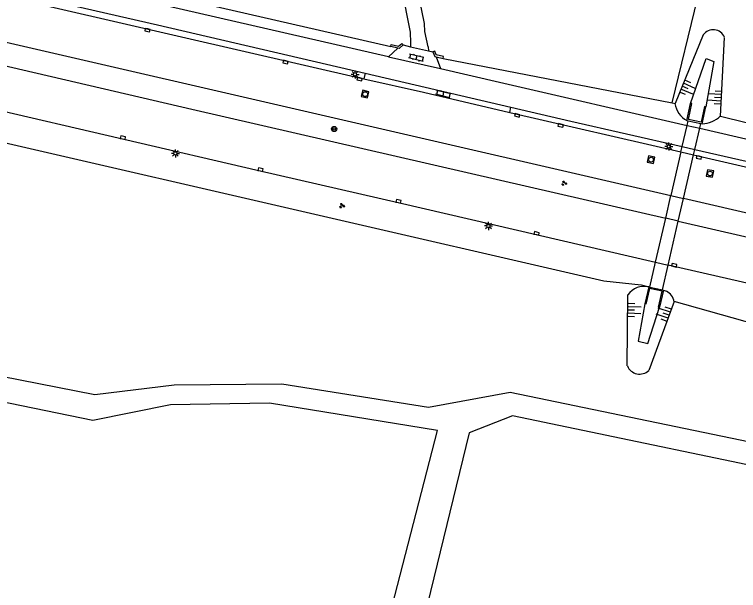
# Model space of a CAD drawing. Extents: x 124000 to 129000, y 395500 to 397503.
# Drawn here: x 128192 to 128304.5, y 397202.4 to 397291.8 of the extents above; entities that cross this region are included whole.
import ezdxf

# ---------------------------------------------------------------- set-up
doc = ezdxf.new("R2010")
doc.units = 0
for name, color, linetype in [('gg-afsc-draadraster', 7, 'Continuous'), ('gg-afsc-hekwerk', 7, 'Continuous'), ('gg-afsc-lijn draadraster', 7, 'Continuous'), ('gg-afsc-muur', 7, 'Continuous'), ('gg-knt-BGT kruinlijn', 7, 'Continuous'), ('gg-knt-bovenkant onderkant talud', 7, 'Continuous'), ('gg-knt-onverhard', 7, 'Continuous'), ('gg-knt-verharding', 7, 'Continuous'), ('gg-kwrk-faunavoorziening', 7, 'Continuous'), ('gg-kwrk-uitstroombak niveau min 01', 7, 'Continuous'), ('gt-grn-groengrens', 7, 'Continuous'), ('gt-grn-vlakafsluiter', 7, 'Continuous'), ('gt-symb-boom', 7, 'Continuous'), ('gt-symb-groenvak', 7, 'Continuous'), ('gt-symb-klinker verharding', 7, 'Continuous'), ('gt-symb-kolk', 7, 'Continuous'), ('gt-symb-lichtmast', 7, 'Continuous'), ('gt-symb-rioolschacht', 7, 'Continuous'), ('gt-symb-talud symbool', 7, 'Continuous')]:
    doc.layers.add(name, color=color, linetype=linetype)

# ---------------------------------------------------------------- blocks, each defined once
blk = doc.blocks.new('gt0-TALUD_1')
at = {"layer": 'gt-symb-talud symbool'}
for p, q in [((-1, -1), (-1, 0)), ((-0.5, -2), (-0.5, 0)), ((0, -1), (0, 0)), ((0.5, -2), (0.5, 0)), ((1, -1), (1, 0))]:
    blk.add_line(p, q, dxfattribs=at)
blk = doc.blocks.new('gt0-RS')
at = {"layer": 'gt-symb-rioolschacht'}
blk.add_lwpolyline([(-0.5, -0.5), (0.5, -0.5), (0.5, 0.5), (-0.5, 0.5)], close=True, dxfattribs=at)
blk.add_circle((0, 0), 0.375, dxfattribs=at)
blk = doc.blocks.new('gt0-KOLK')
at = {"layer": 'gt-symb-kolk'}
blk.add_lwpolyline([(0, 0), (0.38, 0), (0.38, 0.4), (-0.38, 0.4), (-0.38, 0), (0, 0)], dxfattribs=at)
blk = doc.blocks.new('gt0-LMAST')
at = {"layer": 'gt-symb-lichtmast'}
for p, q in [((-0.18, 0.17), (-0.45, 0.44)), ((-0.01, 0.25), (-0.01, 0.62)), ((0.17, 0.17), (0.44, 0.44)), ((-0.26, 0), (-0.63, 0)), ((-0.18, -0.18), (-0.45, -0.45)), ((-0.01, -0.25), (-0.01, -0.63)), ((0.44, -0.45), (0.17, -0.18)), ((0.24, 0), (0.62, 0))]:
    blk.add_line(p, q, dxfattribs=at)
blk.add_circle((-0.01, 0), 0.25, dxfattribs=at)
blk = doc.blocks.new('gt0-KL1')
at = {"layer": 'gt-symb-klinker verharding'}
for p, q in [((-1.15, 0.3), (1.15, 0.3)), ((-1, -0.3), (-1, 0.3)), ((-0.5, 0.3), (-0.5, 0.45)), ((0, -0.3), (0, 0.3)), ((0.5, 0.3), (0.5, 0.45)), ((1, -0.3), (1, 0.3)), ((-1.15, -0.3), (1.15, -0.3)), ((-0.5, -0.45), (-0.5, -0.3)), ((0.5, -0.45), (0.5, -0.3))]:
    blk.add_line(p, q, dxfattribs=at)
blk = doc.blocks.new('gt0-GRVAK')
at = {"layer": 'gt-symb-groenvak'}
for p, q in [((-0.11, 0.19), (-0.23, 0.24)), ((-0.18, 0.15), (0.09, 0.15)), ((-0.09, 0.21), (-0.16, 0.32)), ((-0.05, 0.21), (-0.05, 0.39)), ((0, 0.21), (0.06, 0.32)), ((0.01, 0.19), (0.13, 0.24)), ((0.26, -0.05), (0.2, 0.06)), ((0.3, -0.05), (0.3, 0.13)), ((0.35, -0.05), (0.41, 0.06)), ((-0.25, -0.23), (-0.36, -0.18)), ((-0.32, -0.26), (-0.05, -0.26)), ((-0.23, -0.21), (-0.29, -0.09)), ((-0.18, -0.2), (-0.18, -0.02)), ((-0.14, -0.21), (-0.07, -0.09)), ((-0.12, -0.23), (0, -0.18)), ((0.24, -0.07), (0.12, -0.02)), ((0.17, -0.11), (0.44, -0.11)), ((0.37, -0.07), (0.49, -0.02))]:
    blk.add_line(p, q, dxfattribs=at)
blk = doc.blocks.new('gt0-BOOM')
at = {"layer": 'gt-symb-boom'}
for radius in [0.4, 0.2]:
    blk.add_circle((0, 0), radius, dxfattribs=at)

msp = doc.modelspace()

# ---------------------------------------------------------------- linework, layer by layer
at = {"layer": 'gg-afsc-draadraster'}
msp.add_lwpolyline([(128144.84, 397282.43), (128283.59, 397250.47), (128289.37, 397249.84), (128290.56, 397249.54)], dxfattribs=at)
at = {"layer": 'gg-afsc-hekwerk'}
msp.add_line((128215.58, 397294.84), (128250.51, 397286.81), dxfattribs=at)
at = {"layer": 'gg-afsc-lijn draadraster'}
msp.add_line((128292.87, 397249.01), (128293.3, 397248.86), dxfattribs=at)
at = {"layer": 'gg-afsc-muur'}
for p, q in [((128251.59, 397286.55), (128250.51, 397286.81)), ((128257.52, 397285.21), (128258.62, 397284.98))]:
    msp.add_line(p, q, dxfattribs=at)
for points in [[(128250.51, 397286.81), (128250.57, 397287.13), (128251.68, 397286.86), (128252.2, 397287.3), (128252.42, 397287.07)], [(128252.42, 397287.07), (128251.79, 397286.5), (128251.59, 397286.55)], [(128258.62, 397284.98), (128258.69, 397285.3), (128257.56, 397285.54), (128257.33, 397286.12), (128257.02, 397286)], [(128257.02, 397286), (128257.32, 397285.26), (128257.52, 397285.21)]]:
    msp.add_lwpolyline(points, dxfattribs=at)
at = {"layer": 'gg-knt-BGT kruinlijn'}
for p, q in [((128299.04, 397288.65), (128294.65, 397277.99)), ((128301.71, 397276.04), (128302.34, 397288.25)), ((128287.24, 397237.26), (128287.34, 397248.31)), ((128294.5, 397247.23), (128290.58, 397236.53))]:
    msp.add_line(p, q, dxfattribs=at)
for centre, radius, start, end in [((128300.58, 397287.55), 1.89, 21.7681, 144.4188), ((128298.17, 397278.47), 3.56, 187.7831, 241.7353), ((128298.74, 397279.05), 4.22, 271.634, 314.5832), ((128289.87, 397246.5), 3.11, 77.2402, 144.544), ((128292.42, 397246.96), 2.09, 7.2798, 65.0787), ((128289.17, 397238.09), 2.1, 203.3026, 312.0468)]:
    msp.add_arc(centre, radius, start, end, dxfattribs=at)
at = {"layer": 'gg-knt-bovenkant onderkant talud'}
for points in [[(128297.07, 397278), (128299.5, 397284.97), (128300.7, 397284.5), (128299.44, 397277.49)], [(128289.95, 397246.89), (128288.91, 397241.09), (128290.43, 397240.76), (128292.26, 397246.36)]]:
    msp.add_lwpolyline(points, dxfattribs=at)
at = {"layer": 'gg-knt-onverhard'}
for p, q in [((128253.58, 397287.4), (128253.58, 397286.8)), ((128256.28, 397286.8), (128256.35, 397286.16))]:
    msp.add_line(p, q, dxfattribs=at)
for points in [[(128256.28, 397286.8), (128255.79, 397289.14), (128255.72, 397290.4), (128254.51, 397296.48), (128254.03, 397298.44), (128253.66, 397299.52)], [(128252.16, 397295.88), (128253.52, 397289.06), (128253.58, 397287.4)], [(128144.84, 397282.43), (128137.1, 397248.29), (128143.33, 397244.84), (128204.53, 397232.83), (128216.83, 397234.3), (128233.56, 397234.47), (128256.35, 397230.86), (128269.02, 397233.19), (128320.51, 397222.53), (128326.67, 397224.83), (128378.39, 397213.86)], [(128243.71, 397172.9), (128257.74, 397227.22), (128231.67, 397231.49), (128216.3, 397231.24), (128204.21, 397228.8), (128135.89, 397242.82), (128129.24, 397215.63), (128125.15, 397199)], [(128378.39, 397213.86), (128377.55, 397211.8), (128327.32, 397222.4), (128319.07, 397219.18), (128269.38, 397229.52), (128262.66, 397226.9), (128249.23, 397171.68)]]:
    msp.add_lwpolyline(points, dxfattribs=at)
at = {"layer": 'gg-knt-verharding'}
for p, q in [((128040.02, 397322.21), (128294.02, 397263.7)), ((128252.42, 397287.07), (128253.58, 397286.8)), ((128253.58, 397286.8), (128256.35, 397286.16)), ((128250.16, 397285.25), (128251.59, 397286.55)), ((128256.35, 397286.16), (128257.02, 397286)), ((128250.16, 397285.25), (128258.2, 397283.41)), ((128257.52, 397285.21), (128258.2, 397283.41)), ((128246.53, 397282.69), (128246.33, 397281.81)), ((128246.53, 397282.69), (128269.16, 397277.42)), ((128268.98, 397276.61), (128269.16, 397277.42)), ((128268.98, 397276.61), (128295.57, 397270.46)), ((128296.52, 397274.59), (128298.49, 397274.13)), ((128298.49, 397274.13), (128385.06, 397254.18)), ((128295.76, 397271.3), (128297.73, 397270.85)), ((128295.57, 397270.46), (128297.54, 397270)), ((128294.02, 397263.7), (128295.97, 397263.25)), ((128295.15, 397259.72), (128293.21, 397260.17)), ((128291.64, 397253.35), (128293.57, 397252.91))]:
    msp.add_line(p, q, dxfattribs=at)
for points in [[(128250.16, 397285.25), (128207.68, 397294.98), (128066.75, 397327.52), (128052.57, 397330.81)], [(128062.22, 397325.16), (128175.41, 397299.07), (128214.25, 397290.2), (128246.53, 397282.69)], [(128062.01, 397324.33), (128084.07, 397319.22), (128127.01, 397309.33), (128148.39, 397304.44), (128169.83, 397299.46), (128246.33, 397281.81)], [(128159.46, 397291.05), (128175.26, 397287.39), (128219.58, 397277.11), (128267.53, 397266.11), (128293.21, 397260.17)], [(128157.88, 397284.26), (128165.92, 397282.39), (128187.37, 397277.46), (128230.21, 397267.52), (128251.64, 397262.6), (128291.64, 397253.35)], [(128258.2, 397283.41), (128267.39, 397281.3), (128296.52, 397274.59)], [(128246.33, 397281.81), (128255.57, 397279.72), (128268.98, 397276.61)], [(128269.16, 397277.42), (128278.48, 397275.25), (128295.76, 397271.3)], [(128297.54, 397270), (128341.28, 397259.91), (128381.2, 397250.75)], [(128297.73, 397270.85), (128324.59, 397264.72), (128381.4, 397251.65)], [(128379.58, 397243.96), (128321.29, 397257.41), (128295.97, 397263.25)], [(128295.15, 397259.72), (128315.16, 397255.1), (128447.46, 397224.62)], [(128501.67, 397205.18), (128459.06, 397214.97), (128413.33, 397225.49), (128413.3, 397225.31), (128406.94, 397226.75), (128401.32, 397228.07), (128380.32, 397232.93), (128358.86, 397237.85), (128316, 397247.76), (128293.57, 397252.91)]]:
    msp.add_lwpolyline(points, dxfattribs=at)
at = {"layer": 'gg-kwrk-faunavoorziening'}
for p, q in [((128296.52, 397274.59), (128296.68, 397275.3)), ((128298.49, 397274.13), (128298.67, 397274.87)), ((128297.73, 397270.85), (128298.49, 397274.13)), ((128295.57, 397270.46), (128295.76, 397271.3)), ((128295.57, 397270.46), (128294.02, 397263.7)), ((128295.97, 397263.25), (128297.54, 397270)), ((128297.54, 397270), (128297.73, 397270.85)), ((128293.21, 397260.17), (128294.02, 397263.7)), ((128295.15, 397259.72), (128295.97, 397263.25)), ((128291.64, 397253.35), (128293.21, 397260.17)), ((128293.57, 397252.91), (128295.15, 397259.72)), ((128290.76, 397249.5), (128291.64, 397253.35)), ((128292.68, 397249.05), (128293.57, 397252.91))]:
    msp.add_line(p, q, dxfattribs=at)
at = {"layer": 'gg-kwrk-uitstroombak niveau min 01'}
for p, q in [((128296.49, 397275.34), (128297.07, 397278)), ((128298.87, 397274.83), (128299.44, 397277.49)), ((128296.49, 397275.34), (128296.68, 397275.3)), ((128296.68, 397275.3), (128298.67, 397274.87)), ((128298.67, 397274.87), (128298.87, 397274.83)), ((128290.56, 397249.54), (128289.95, 397246.89)), ((128290.56, 397249.54), (128290.76, 397249.5)), ((128290.76, 397249.5), (128292.68, 397249.05)), ((128292.87, 397249.01), (128292.26, 397246.36)), ((128292.68, 397249.05), (128292.87, 397249.01))]:
    msp.add_line(p, q, dxfattribs=at)
for points in [[(128299.44, 397277.49), (128299.24, 397277.53), (128298.72, 397275.09), (128296.73, 397275.52), (128297.26, 397277.96), (128297.07, 397278)], [(128292.26, 397246.36), (128292.07, 397246.4), (128292.63, 397248.84), (128290.71, 397249.28), (128290.14, 397246.85), (128289.95, 397246.89)]]:
    msp.add_lwpolyline(points, dxfattribs=at)
at = {"layer": 'gt-grn-groengrens'}
for p, q in [((128294.18, 397278.08), (128310.18, 397343.29)), ((128258.62, 397284.98), (128294.18, 397278.08)), ((128294.18, 397278.08), (128294.65, 397277.99))]:
    msp.add_line(p, q, dxfattribs=at)
msp.add_lwpolyline([(128301.71, 397276.04), (128340.98, 397266.34), (128388.2, 397255.67)], dxfattribs=at)
at = {"layer": 'gt-grn-vlakafsluiter'}
for p, q in [((128295.76, 397271.3), (128296.52, 397274.59)), ((128384.49, 397222.04), (128294.5, 397247.23))]:
    msp.add_line(p, q, dxfattribs=at)

# ---------------------------------------------------------------- block references
at = {"layer": 'gt-symb-boom'}
msp.add_blockref('gt0-BOOM', (128241.69, 397274.03), dxfattribs=at)
at = {"layer": 'gt-symb-groenvak'}
for p in [(128277.42, 397265.6), (128242.9, 397262.12)]:
    msp.add_blockref('gt0-GRVAK', p, dxfattribs=at)
at = {"layer": 'gt-symb-klinker verharding'}
for p, rotation in [((128254.46, 397285.08), 166.4641436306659), ((128258.64, 397279.44), 166.46414363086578)]:
    msp.add_blockref('gt0-KL1', p, dxfattribs=dict(at, rotation=rotation))
at = {"layer": 'gt-symb-kolk'}
for p, rotation in [((128212.73, 397289.56), 167.03441638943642), ((128234.19, 397284.61), 166.99328630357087), ((128245.69, 397281.96), 167.92722404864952), ((128270.17, 397276.34), 165.96375653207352), ((128276.93, 397274.77), 166.93461261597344), ((128208.84, 397272.48), -13.04784203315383), ((128298.41, 397269.8), 166.98542394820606), ((128230.21, 397267.52), -13.081108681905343), ((128251.64, 397262.6), -12.932317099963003), ((128273.11, 397257.63), -13.039980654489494), ((128294.49, 397252.69), -12.998850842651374)]:
    msp.add_blockref('gt0-KOLK', p, dxfattribs=dict(at, rotation=rotation))
at = {"layer": 'gt-symb-lichtmast'}
for p in [(128244.95, 397282.5), (128293.69, 397271.31), (128217.05, 397270.24), (128265.68, 397258.98)]:
    msp.add_blockref('gt0-LMAST', p, dxfattribs=at)
at = {"layer": 'gt-symb-rioolschacht'}
for p, rotation in [((128246.51, 397279.44), 167.14208085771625), ((128290.93, 397269.26), 78.09180737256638), ((128300.08, 397267.11), 169.23608684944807)]:
    msp.add_blockref('gt0-RS', p, dxfattribs=dict(at, rotation=rotation))
at = {"layer": 'gt-symb-talud symbool'}
for p, xscale, yscale, rotation in [((128295.77, 397280.68), 0.9999284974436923, 0.9999284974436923, 66.35749834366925), ((128301.8, 397278.91), 1.0001144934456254, 1.0001144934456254, -93.72642588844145), ((128287.38, 397245.93), 0.9996129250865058, 0.9996129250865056, 87.99346106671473), ((128293.71, 397245.17), 0.99929975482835, 0.9992997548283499, -108.79757549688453)]:
    msp.add_blockref('gt0-TALUD_1', p, dxfattribs=dict(at, xscale=xscale, yscale=yscale, rotation=rotation))

doc.saveas('drawing.dxf')
